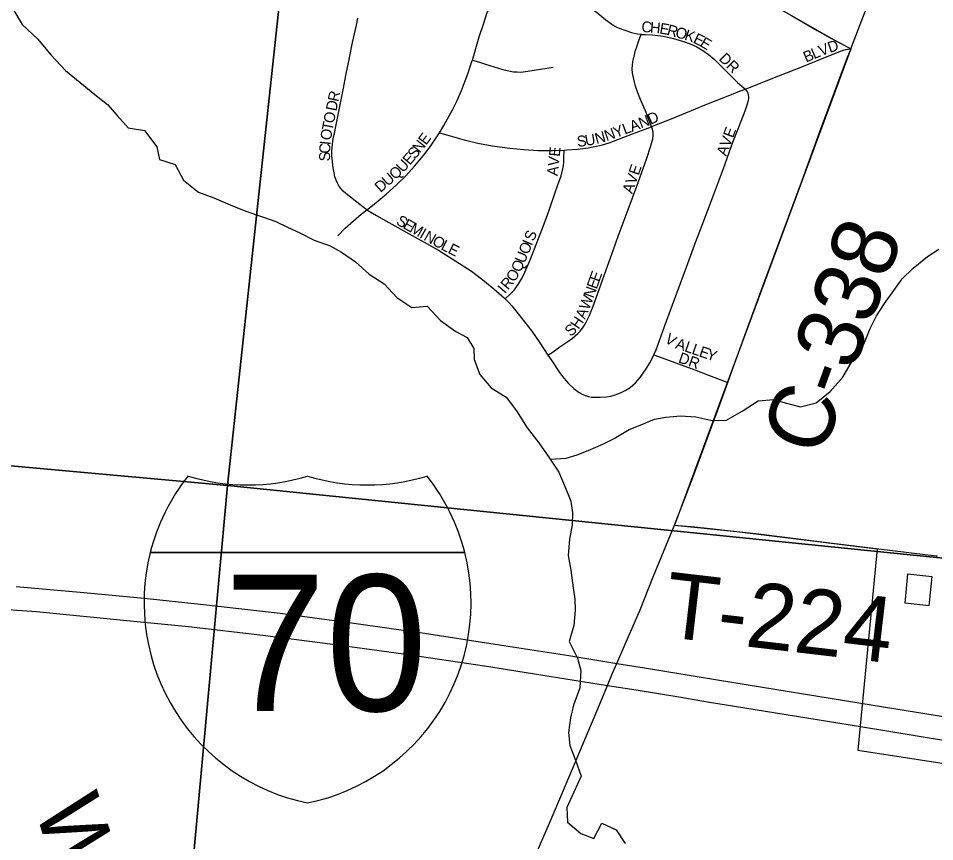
# Model space of a CAD drawing. Extents: x -209 to 4852, y 0 to 905.
# Drawn here: x 81.27 to 97.19, y 230.91 to 245.22 of the extents above; entities that cross this region are included whole.
import ezdxf

# ---------------------------------------------------------------- set-up
doc = ezdxf.new("R2010")
doc.units = 0
for name, color, linetype in [('GM_P_County_Alignment', 7, 'Continuous'), ('GM_X_Airport_Location_Class_2', 7, 'Continuous'), ('GM_X_City_Street', 7, 'Continuous'), ('GM_X_County_Road', 7, 'Continuous'), ('GM_X_County_Road_Text', 7, 'Continuous'), ('GM_X_County_ROW', 7, 'Continuous'), ('GM_X_Interstate_Location', 7, 'Continuous'), ('GM_X_Minor_River', 7, 'Continuous'), ('GM_X_Rail_Line_Text', 7, 'Continuous'), ('GM_X_Township_Road', 7, 'Continuous'), ('GM_X_Township_Text', 7, 'Continuous'), ('GM_X_Unincorporated_Text', 7, 'Continuous'), ('GM_X_US_Location', 7, 'Continuous')]:
    doc.layers.add(name, color=color, linetype=linetype)

msp = doc.modelspace()

# ---------------------------------------------------------------- linework, layer by layer
at = {"layer": 'GM_X_Airport_Location_Class_2'}
for points in [[(95.735, 244.688), (95.953, 245.257), (96.039, 245.481), (96.132, 245.725), (96.223, 245.961), (96.309, 246.184), (96.489, 246.654), (96.511, 246.713)], [(95.677, 244.539), (95.699, 244.593), (95.717, 244.64), (95.735, 244.688)]]:
    msp.add_lwpolyline(points, dxfattribs=at)
at = {"layer": 'GM_X_County_Road'}
for points in [[(81.17, 245.383), (81.335, 245.109), (81.605, 244.856), (81.83, 244.582), (82.085, 244.307), (82.597, 243.894), (82.815, 243.718), (82.987, 243.527), (83.175, 243.313), (83.462, 243.265), (83.672, 242.983), (83.723, 242.763), (83.995, 242.678), (84.136, 242.404), (84.4, 242.197), (84.664, 242.096), (84.95, 241.973), (85.222, 241.865), (85.509, 241.764), (85.743, 241.687), (85.946, 241.586), (86.157, 241.486), (86.406, 241.363), (86.685, 241.263), (86.881, 241.155), (87.129, 240.986), (87.362, 240.772), (87.626, 240.603), (87.844, 240.367), (88.107, 240.19), (88.372, 240.211), (88.605, 239.967), (88.868, 239.775), (89.064, 239.668), (89.184, 239.477), (89.19, 239.288), (89.286, 239.029), (89.481, 238.793), (89.745, 238.631), (89.925, 238.395), (90.111, 238.098), (90.314, 237.839), (90.486, 237.587), (90.658, 237.328), (90.77, 237.069), (90.866, 236.826), (90.895, 236.621), (90.893, 236.416), (90.846, 236.166), (90.821, 235.878), (90.865, 235.628), (90.908, 235.317), (90.937, 235.119), (90.943, 234.93), (90.918, 234.665), (90.84, 234.385), (90.982, 234.095), (91.041, 233.883), (91.023, 233.579), (90.915, 233.277), (90.861, 233.057), (90.828, 232.807), (90.849, 232.58)], [(90.509, 237.552), (90.788, 237.57), (90.978, 237.629), (91.168, 237.703), (91.433, 237.823), (91.623, 237.912), (91.882, 238.07), (92.071, 238.144), (92.322, 238.248), (92.519, 238.285), (92.776, 238.306), (93.041, 238.288), (93.298, 238.233), (93.562, 238.224), (93.844, 238.389), (94.125, 238.568), (94.397, 238.589), (94.594, 238.535), (94.858, 238.464), (95.131, 238.531), (95.374, 238.733), (95.596, 238.982), (95.764, 239.269), (95.956, 239.556), (96.071, 239.828), (96.179, 240.047), (96.316, 240.258), (96.477, 240.484), (96.622, 240.688), (96.813, 240.876), (97.064, 241.079), (97.262, 241.206)], [(90.849, 232.58), (90.946, 232.321), (91.05, 232.048), (90.919, 231.768), (90.796, 231.503), (90.809, 231.246), (91.042, 231.047), (91.269, 230.962), (91.407, 231.226), (91.656, 231.11), (91.813, 230.874)]]:
    msp.add_lwpolyline(points, dxfattribs=at)
at = {"layer": 'GM_X_County_Road_Text'}
for points in [[(93.594, 238.887), (93.667, 239.087), (93.945, 239.846), (94.221, 240.607), (94.891, 242.415), (95.19, 243.233), (95.449, 243.933), (95.621, 244.401), (95.677, 244.539)], [(92.668, 236.408), (92.824, 236.812), (92.98, 237.218), (93.454, 238.502), (93.594, 238.887)], [(90.839, 232.036), (91.367, 233.284), (91.506, 233.624), (91.593, 233.836), (91.668, 234.006), (91.814, 234.339), (92.07, 234.938), (92.297, 235.507), (92.668, 236.408)], [(88.622, 226.679), (88.739, 226.985), (89.036, 227.735), (89.196, 228.14), (89.549, 229.001), (90.127, 230.375), (90.498, 231.229), (90.839, 232.036)]]:
    msp.add_lwpolyline(points, dxfattribs=at)
at = {"layer": 'GM_X_County_ROW'}
msp.add_lwpolyline([(92.668, 236.408), (92.96, 236.384), (93.184, 236.359), (93.751, 236.297), (94.08, 236.26), (94.726, 236.181), (95.32, 236.108), (95.934, 236.033), (97.214, 235.876), (97.241, 235.873)], dxfattribs=at)
at = {"layer": 'GM_X_Minor_River'}
for points in [[(66.919, 259.238), (87.119, 257.725), (84.904, 237.096), (65.048, 238.898)], [(87.119, 257.725), (106.979, 255.688), (105.036, 235.054), (84.904, 237.096)], [(65.048, 238.898), (84.904, 237.096), (83.068, 217.043), (63.212, 218.824)], [(84.904, 237.096), (105.036, 235.054), (103.184, 214.918), (83.068, 217.043)]]:
    msp.add_lwpolyline(points, close=True, dxfattribs=at)
at = {"layer": 'GM_X_Rail_Line_Text'}
for points in [[(81.229, 235.339), (82.343, 235.245), (83.456, 235.138), (84.435, 235.037), (85.818, 234.878), (87.095, 234.703), (88.325, 234.532), (89.553, 234.341), (90.833, 234.141), (91.668, 234.006), (92.147, 233.929), (93.416, 233.72), (96.12, 233.282), (98.455, 232.903), (99.561, 232.723), (101.524, 232.406), (102.682, 232.215), (105.765, 231.715), (106.657, 231.57)], [(80.046, 235.018), (80.748, 234.966), (81.581, 234.905), (83.214, 234.745), (84.223, 234.645), (85.516, 234.497), (86.73, 234.341), (87.959, 234.173), (89.368, 233.965), (90.349, 233.809), (91.506, 233.624), (92.002, 233.544), (92.742, 233.422)], [(92.742, 233.422), (93.279, 233.332), (93.531, 233.292)], [(93.531, 233.292), (95.329, 233.004), (95.901, 232.909)], [(95.901, 232.909), (99.91, 232.247), (102.8, 231.787), (107, 231.106), (108.753, 230.822), (109.994, 230.618), (112.682, 230.182)]]:
    msp.add_lwpolyline(points, dxfattribs=at)
at = {"layer": 'GM_X_Township_Text'}
for points in [[(89.159, 244.492), (89.277, 244.894), (89.355, 245.13), (89.41, 245.298), (89.438, 245.364), (89.464, 245.42), (89.495, 245.474), (89.531, 245.525), (89.572, 245.572), (89.617, 245.615), (89.664, 245.655), (89.715, 245.69), (89.769, 245.722), (89.825, 245.749), (89.883, 245.772), (89.943, 245.79), (90.004, 245.803), (90.127, 245.818), (90.251, 245.828), (90.437, 245.845), (90.561, 245.86), (90.622, 245.872), (90.682, 245.888), (90.741, 245.914)], [(90.741, 245.914), (90.781, 245.837), (90.827, 245.765), (90.869, 245.716), (90.917, 245.664), (91.151, 245.458), (91.24, 245.383), (91.335, 245.304), (91.476, 245.193), (91.582, 245.114), (91.635, 245.082), (91.69, 245.054), (91.805, 245.009), (91.922, 244.972), (92.02, 244.949), (92.091, 244.939)], [(87.323, 241.89), (87.306, 241.902), (87.254, 241.941), (87.201, 241.981), (87.038, 242.106), (86.961, 242.171), (86.914, 242.213), (86.872, 242.258), (86.839, 242.305), (86.812, 242.349), (86.791, 242.402), (86.77, 242.46), (86.755, 242.533), (86.738, 242.618), (86.726, 242.724), (86.716, 242.831), (86.717, 242.909), (86.72, 242.971), (86.728, 243.033), (86.746, 243.155), (86.759, 243.213), (86.782, 243.335), (86.917, 244.005), (86.961, 244.222), (87.023, 244.528), (87.076, 244.795), (87.142, 245.098), (87.168, 245.218)], [(94.702, 245.265), (95.15, 245.007), (95.374, 244.879), (95.682, 244.716), (95.735, 244.688)], [(92.269, 243.333), (92.242, 243.41), (92.196, 243.522), (92.175, 243.579), (92.078, 243.805), (92.033, 243.919), (91.994, 244.037), (91.962, 244.157), (91.941, 244.262), (91.936, 244.341), (91.937, 244.4), (91.946, 244.461), (91.972, 244.582), (91.988, 244.641), (92.025, 244.756), (92.046, 244.814), (92.091, 244.939)], [(92.091, 244.939), (92.104, 244.938), (92.164, 244.936), (92.287, 244.93), (92.47, 244.906), (92.651, 244.867), (92.828, 244.815), (92.944, 244.772), (93.056, 244.721), (93.162, 244.658), (93.262, 244.586), (93.356, 244.506), (93.446, 244.422), (93.666, 244.202), (93.765, 244.103), (93.845, 244.033), (93.9, 243.988)], [(93.9, 243.988), (94.204, 244.107), (94.482, 244.216), (94.879, 244.376), (95.29, 244.541), (95.571, 244.65), (95.606, 244.663), (95.647, 244.674), (95.677, 244.68), (95.735, 244.688)], [(88.584, 243.228), (88.659, 243.351), (88.81, 243.624), (88.894, 243.791), (88.97, 243.962), (89.081, 244.25), (89.156, 244.481), (89.159, 244.492)], [(89.159, 244.492), (89.262, 244.459), (89.388, 244.42), (89.689, 244.329), (89.811, 244.299), (89.873, 244.289), (89.935, 244.284), (89.998, 244.283), (90.123, 244.297), (90.558, 244.365)], [(92.269, 243.333), (92.287, 243.34), (92.631, 243.478), (93.032, 243.644), (93.202, 243.713), (93.688, 243.907), (93.797, 243.948), (93.9, 243.988)], [(92.311, 239.367), (92.348, 239.453), (92.493, 239.861), (92.579, 240.081), (92.898, 240.954), (93.042, 241.335), (93.151, 241.624), (93.346, 242.143), (93.519, 242.605), (93.683, 243.063), (93.784, 243.327), (93.895, 243.606), (93.945, 243.748), (93.959, 243.818), (93.959, 243.858), (93.949, 243.916), (93.929, 243.952), (93.9, 243.988)], [(90.471, 239.362), (90.559, 239.423), (90.659, 239.493), (90.796, 239.588), (90.894, 239.656), (90.987, 239.737), (91.03, 239.781), (91.069, 239.83), (91.104, 239.881), (91.136, 239.934), (91.187, 240.041), (91.257, 240.212), (91.358, 240.503), (91.502, 240.911), (91.607, 241.201), (91.692, 241.433), (91.863, 241.896), (92.012, 242.302), (92.18, 242.766), (92.259, 243), (92.291, 243.12), (92.299, 243.181), (92.297, 243.23), (92.285, 243.288), (92.269, 243.333)], [(90.754, 242.926), (90.8, 242.928), (90.986, 242.942), (91.171, 242.966), (91.312, 242.992), (91.42, 243.019), (91.532, 243.055), (91.938, 243.209), (92.269, 243.333)], [(87.323, 241.89), (87.345, 241.908), (87.419, 241.966), (87.518, 242.042), (87.661, 242.161), (87.838, 242.322), (87.999, 242.478), (88.151, 242.645), (88.31, 242.834), (88.424, 242.983), (88.53, 243.138), (88.584, 243.228)], [(88.584, 243.228), (88.773, 243.174), (89.012, 243.106), (89.254, 243.049), (89.499, 243.003), (89.807, 242.96), (90.054, 242.935), (90.303, 242.922), (90.551, 242.919), (90.754, 242.926)], [(89.729, 240.339), (89.813, 240.424), (89.881, 240.493), (89.951, 240.588), (90.015, 240.694), (90.07, 240.804), (90.167, 241.031), (90.266, 241.283), (90.307, 241.392), (90.421, 241.69), (90.494, 241.882), (90.598, 242.188), (90.637, 242.305), (90.697, 242.48), (90.729, 242.599), (90.741, 242.659), (90.748, 242.719), (90.749, 242.776), (90.754, 242.926)], [(86.819, 241.434), (86.949, 241.567), (87.092, 241.697), (87.226, 241.813), (87.323, 241.89)], [(87.323, 241.89), (87.491, 241.788), (87.704, 241.667), (88.566, 241.185), (88.935, 240.958), (89.14, 240.82), (89.339, 240.672), (89.532, 240.516), (89.717, 240.352), (89.729, 240.339)], [(89.729, 240.339), (89.783, 240.282), (89.845, 240.218), (90, 240.025), (90.188, 239.779), (90.33, 239.576), (90.471, 239.362)], [(90.471, 239.362), (90.535, 239.266), (90.673, 239.06), (90.748, 238.962), (90.83, 238.868), (90.919, 238.783), (90.967, 238.746), (91.014, 238.713), (91.062, 238.684), (91.116, 238.661), (91.176, 238.643), (91.227, 238.633), (91.281, 238.63), (91.376, 238.63), (91.488, 238.64), (91.561, 238.65), (91.639, 238.673), (91.731, 238.709), (91.814, 238.749), (91.897, 238.802), (91.945, 238.839), (91.99, 238.88), (92.07, 238.974), (92.178, 239.125), (92.243, 239.23), (92.299, 239.339), (92.311, 239.367)], [(92.311, 239.367), (92.393, 239.337), (93.023, 239.106), (93.26, 239.015), (93.397, 238.963), (93.547, 238.905), (93.594, 238.887)]]:
    msp.add_lwpolyline(points, dxfattribs=at)
at = {"layer": 'GM_X_Unincorporated_Text'}
for p, q in [((83.56, 235.93), (89.025, 235.93)), ((89.025, 235.93), (83.56, 235.93)), ((89.025, 235.93), (83.56, 235.93))]:
    msp.add_line(p, q, dxfattribs=at)
for centre, start, end in [((87.003, 235.06), 141.669, 165.8066), ((85.255, 240.658), 253.0091, 286.9909), ((87.331, 240.658), 253.0091, 286.9909), ((85.583, 235.06), 14.1934, 38.331), ((87.003, 235.06), 165.8066, 258.463), ((85.583, 235.06), 281.537, 14.1934)]:
    msp.add_arc(centre, 3.551, start, end, dxfattribs=at)
at = {"layer": 'GM_X_US_Location'}
msp.add_lwpolyline([(76.949, 254.015), (81.508, 253.149), (81.918, 253.523), (82.368, 252.239), (82.11, 252.047), (82.304, 251.785), (83.537, 251.436), (83.221, 249.712), (86.177, 248.875), (86.363, 249.896), (89.781, 247.99), (90.711, 247.507), (91.709, 246.954), (92.707, 246.394), (93.705, 245.832), (94.702, 245.265), (95.382, 244.875), (95.735, 244.688), (92.668, 236.408), (93.751, 236.297), (96.193, 235.997), (95.856, 232.496), (107.042, 230.768)], dxfattribs=at)
msp.add_lwpolyline([(97.09, 235.008), (96.676, 235.051), (96.723, 235.56), (97.138, 235.517)], close=True, dxfattribs=at)

# ---------------------------------------------------------------- texts
at = {"layer": 'GM_P_County_Alignment'}
msp.add_text('C-338', height=1.1364, rotation=69.9238, dxfattribs=at).set_placement((95.225, 237.558))
at = {"layer": 'GM_X_City_Street'}
for s in ['-', '.', ',']:
    msp.add_text(s, height=0.00379, dxfattribs=at).set_placement((86.292, 234.419))
msp.add_text('70', height=0.00379, rotation=0, dxfattribs=at).set_placement((85.519, 233.635))
at = {"layer": 'GM_X_Interstate_Location'}
for s, height, rotation, p in [('C', 0.189, 354.8693, (92.088, 244.982)), ('H', 0.189, 354.8679, (92.237, 244.968)), ('E', 0.189, 350.2682, (92.399, 244.954)), ('R', 0.189, 344.9153, (92.526, 244.932)), ('O', 0.189, 343.7634, (92.67, 244.894)), ('K', 0.189, 342.0904, (92.829, 244.848)), ('E', 0.189, 333.5205, (92.98, 244.799)), ('E', 0.189, 328.9964, (93.096, 244.742)), ('V', 0.189, 20.7888, (95.214, 244.555)), ('D', 0.189, 19.4891, (95.369, 244.613)), ('DR', 0.1894, 315, (93.427, 244.505)), ('B', 0.189, 22.7824, (94.955, 244.446)), ('L', 0.189, 22.7502, (95.093, 244.504)), ('R', 0.189, 78.4389, (86.827, 243.757)), ('D', 0.189, 78.4235, (86.793, 243.593)), ('O', 0.189, 78.4693, (86.75, 243.381)), ('A', 0.189, 20.4661, (91.929, 243.241)), ('N', 0.189, 20.9731, (92.087, 243.3)), ('D', 0.189, 23.9568, (92.252, 243.364)), ('O', 0.189, 81.1791, (86.699, 243.088)), ('T', 0.189, 78.9767, (86.725, 243.251)), ('N', 0.189, 19.9591, (91.489, 243.079)), ('Y', 0.189, 20.4734, (91.648, 243.136)), ('L', 0.189, 20.4569, (91.804, 243.195)), ('AVE', 0.1894, 69.6803, (93.568, 242.809)), ('E', 0.189, 54.0224, (88.353, 243.002)), ('S', 0.189, 5.9118, (90.983, 242.982)), ('U', 0.189, 9.3655, (91.128, 242.997)), ('N', 0.189, 15.6429, (91.314, 243.029)), ('C', 0.189, 87.4735, (86.684, 242.861)), ('I', 0.189, 83.9567, (86.691, 243.007)), ('S', 0.189, 51.3005, (88.16, 242.759)), ('N', 0.189, 51.6681, (88.245, 242.864)), ('AVE', 0.1894, 83.8878, (90.638, 242.47)), ('S', 0.189, 89.2896, (86.683, 242.729)), ('E', 0.189, 49.8048, (88.071, 242.653)), ('U', 0.189, 47.0394, (87.951, 242.524)), ('AVE', 0.1894, 70.9762, (91.935, 242.157)), ('U', 0.189, 41.2188, (87.686, 242.288)), ('Q', 0.189, 41.7829, (87.813, 242.4)), ('D', 0.189, 41.2414, (87.561, 242.179)), ('S', 0.189, 330.5381, (87.819, 241.644)), ('E', 0.189, 330.5381, (87.936, 241.578)), ('M', 0.189, 330.542, (88.052, 241.513)), ('I', 0.189, 330.5208, (88.226, 241.414)), ('N', 0.189, 330.5446, (88.298, 241.373)), ('S', 0.189, 67.2803, (90.222, 241.329)), ('O', 0.189, 331.0281, (88.445, 241.291)), ('I', 0.189, 67.2893, (90.19, 241.252)), ('L', 0.189, 332.9618, (88.597, 241.207)), ('E', 0.189, 333.3997, (88.717, 241.145)), ('O', 0.189, 67.2844, (90.126, 241.099)), ('U', 0.189, 67.2699, (90.061, 240.945)), ('Q', 0.189, 66.3929, (89.993, 240.789)), ('O', 0.189, 56.4922, (89.884, 240.619)), ('E', 0.189, 70.2386, (91.361, 240.624)), ('I', 0.189, 49.8111, (89.72, 240.421)), ('R', 0.189, 50.0366, (89.774, 240.485)), ('E', 0.189, 70.2516, (91.316, 240.498)), ('W', 0.189, 69.0038, (91.181, 240.135)), ('N', 0.189, 70.2256, (91.26, 240.341)), ('A', 0.189, 67.1559, (91.114, 239.975)), ('H', 0.189, 55.6348, (91, 239.801)), ('S', 0.189, 40.7747, (90.863, 239.674)), ('V', 0.189, 327.471, (92.484, 239.596)), ('A', 0.189, 342.3053, (92.672, 239.484)), ('L', 0.189, 340.8608, (92.83, 239.433)), ('L', 0.189, 340.8649, (92.956, 239.39)), ('E', 0.189, 340.8649, (93.082, 239.346)), ('Y', 0.189, 340.8461, (93.208, 239.302)), ('DR', 0.1894, 340.5566, (92.723, 239.24))]:
    msp.add_text(s, height=height, rotation=rotation, dxfattribs=at).set_placement(p)
at = {"layer": 'GM_X_Township_Road'}
for s, height, rotation, p in [('T-224', 1.1364, 353.3237, (92.453, 234.471)), ('W', 1.136, 287.5243, (81.545, 231.498))]:
    msp.add_text(s, height=height, rotation=rotation, dxfattribs=at).set_placement(p)
at = {"layer": 'GM_X_Unincorporated_Text'}
msp.add_text('70', height=2.3674, dxfattribs=at).set_placement((84.849, 233.178))

doc.saveas('drawing.dxf')
